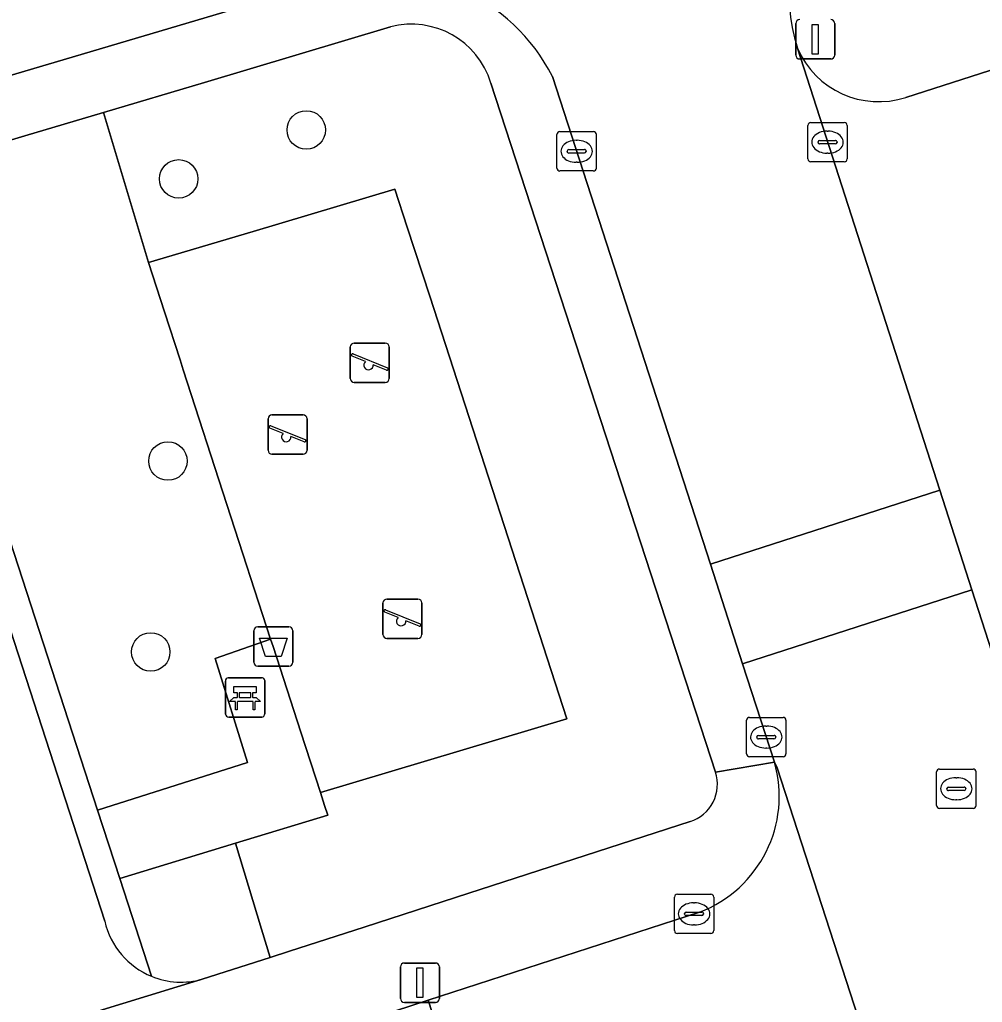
# Model space of a CAD drawing. Extents: x 159371 to 159986, y 382987 to 383597.
# Drawn here: x 159612.86 to 159637.33, y 383158.46 to 383183.44 of the extents above; entities that cross this region are included whole.
import ezdxf

# ---------------------------------------------------------------- set-up
doc = ezdxf.new("R2010")
doc.units = 0
for name, color, linetype in [('IMGEO_Afvalbak', 7, 'Continuous'), ('IMGEO_Bank', 7, 'Continuous'), ('IMGEO_Boom', 7, 'Continuous'), ('IMGEO_Groenvoorziening', 7, 'Continuous'), ('IMGEO_Kolk', 7, 'Continuous'), ('IMGEO_Lichtmast', 7, 'Continuous'), ('IMGEO_Parkeervlak_open', 7, 'Continuous'), ('IMGEO_Rijbaan_lokaal_open', 7, 'Continuous'), ('IMGEO_Rioolput', 7, 'Continuous'), ('IMGEO_Speelvoorziening', 7, 'Continuous'), ('IMGEO_Terreindeel_zand', 7, 'Continuous'), ('IMGEO_Voetpad_open', 7, 'Continuous')]:
    doc.layers.add(name, color=color, linetype=linetype)

msp = doc.modelspace()

# ---------------------------------------------------------------- linework, layer by layer
at = {"layer": 'IMGEO_Afvalbak'}
for p, q in [((159618.812, 383167.103), (159618.812, 383167.903)), ((159618.812, 383167.903), (159618.812, 383167.103)), ((159618.912, 383168.003), (159619.702, 383168.003)), ((159619.702, 383168.003), (159618.912, 383168.003)), ((159619.802, 383167.903), (159619.802, 383167.103)), ((159619.802, 383167.103), (159619.802, 383167.903)), ((159619.702, 383167.003), (159618.912, 383167.003)), ((159618.912, 383167.003), (159619.702, 383167.003))]:
    msp.add_line(p, q, dxfattribs=at)
msp.add_lwpolyline([(159618.955, 383167.717), (159619.659, 383167.717), (159619.51, 383167.247), (159619.104, 383167.247), (159618.955, 383167.717)], dxfattribs=at)
for centre, start, end in [((159618.912, 383167.903), 90, 180), ((159618.912, 383167.903), 90, 180), ((159619.702, 383167.903), 0, 90), ((159619.702, 383167.903), 360, 90), ((159618.912, 383167.103), 180, 270), ((159618.912, 383167.103), 180, 270), ((159619.702, 383167.103), 270, 0), ((159619.702, 383167.103), 270, 0)]:
    msp.add_arc(centre, 0.1, start, end, dxfattribs=at)
at = {"layer": 'IMGEO_Bank'}
for p, q in [((159618.088, 383165.785), (159618.088, 383166.626)), ((159618.088, 383166.626), (159618.088, 383165.785)), ((159618.163, 383166.71), (159619.004, 383166.71)), ((159619.004, 383166.71), (159618.163, 383166.71)), ((159619.088, 383166.635), (159619.088, 383165.794)), ((159619.088, 383165.794), (159619.088, 383166.635)), ((159618.397, 383166.216), (159618.397, 383166.322)), ((159618.441, 383166.322), (159618.441, 383166.216)), ((159618.729, 383166.328), (159618.447, 383166.328)), ((159618.735, 383166.216), (159618.735, 383166.322)), ((159618.779, 383166.322), (159618.779, 383166.216)), ((159618.785, 383166.108), (159618.392, 383166.108)), ((159618.447, 383166.21), (159618.729, 383166.21)), ((159619.013, 383165.71), (159618.172, 383165.71)), ((159618.172, 383165.71), (159619.013, 383165.71))]:
    msp.add_line(p, q, dxfattribs=at)
for points in [[(159618.391, 383166.328), (159618.305, 383166.328), (159618.305, 383166.489), (159618.868, 383166.489), (159618.868, 383166.328), (159618.785, 383166.328)], [(159618.335, 383166.108), (159618.193, 383166.108), (159618.305, 383166.21), (159618.391, 383166.21)], [(159618.385, 383166.101), (159618.385, 383165.894), (159618.342, 383165.894), (159618.342, 383166.101)], [(159618.785, 383166.21), (159618.868, 383166.21), (159618.98, 383166.108), (159618.841, 383166.108)], [(159618.835, 383166.101), (159618.835, 383165.894), (159618.791, 383165.894), (159618.791, 383166.101)]]:
    msp.add_lwpolyline(points, dxfattribs=at)
for centre, radius, start, end in [((159618.166, 383166.632), 0.0779, 92.4484, 184.2845), ((159618.166, 383166.632), 0.0779, 92.4484, 184.2845), ((159619.01, 383166.632), 0.0779, 2.4484, 94.2845), ((159619.01, 383166.632), 0.0779, 2.4484, 94.2845), ((159618.39, 383166.321), 0.00671, 2.8957, 87.1043), ((159618.447, 383166.321), 0.00671, 92.8957, 177.1043), ((159618.729, 383166.321), 0.00671, 2.8957, 87.1043), ((159618.786, 383166.321), 0.00671, 92.8957, 177.1043), ((159618.335, 383166.101), 0.00671, 2.8957, 87.1043), ((159618.392, 383166.101), 0.00671, 92.8957, 177.1043), ((159618.39, 383166.217), 0.00671, 272.8957, 357.1043), ((159618.447, 383166.217), 0.00671, 182.8957, 267.1043), ((159618.729, 383166.217), 0.00671, 272.8957, 357.1043), ((159618.786, 383166.217), 0.00671, 182.8957, 267.1043), ((159618.784, 383166.101), 0.00671, 2.8957, 87.1043), ((159618.841, 383166.101), 0.00671, 92.8957, 177.1043), ((159618.166, 383165.788), 0.0779, 182.4484, 274.2845), ((159618.166, 383165.788), 0.0779, 182.4484, 274.2845), ((159619.01, 383165.788), 0.0779, 272.4484, 4.2845), ((159619.01, 383165.788), 0.0779, 272.4484, 4.2845)]:
    msp.add_arc(centre, radius, start, end, dxfattribs=at)
at = {"layer": 'IMGEO_Boom'}
for centre in [(159620.144, 383180.633), (159616.901, 383179.39), (159616.627, 383172.217), (159616.19, 383167.365)]:
    msp.add_circle(centre, 0.489, dxfattribs=at)
at = {"layer": 'IMGEO_Groenvoorziening'}
for points in [[(159622.287, 383183.254), (159617.557, 383181.843), (159614.985, 383181.076), (159616.132, 383177.26), (159618.792, 383178.054), (159622.399, 383179.13), (159622.712, 383178.165), (159623.283, 383176.408), (159626.771, 383165.661), (159620.505, 383163.791), (159620.611, 383163.464), (159620.69, 383163.22), (159618.341, 383162.503), (159619.008, 383160.322), (159619.228, 383159.6), (159619.719, 383159.759), (159621.615, 383160.371), (159624.274, 383161.231), (159629.905, 383163.051)], [(159630.549, 383164.31), (159624.841, 383181.826)], [(159617.016, 383174.538), (159616.935, 383174.787), (159616.539, 383176.008), (159616.132, 383177.26), (159614.985, 383181.076), (159612.992, 383180.481), (159611.659, 383180.083), (159610.034, 383179.598)], [(159609.638, 383179.318), (159614.836, 383163.347), (159618.648, 383164.551), (159617.83, 383167.202), (159619.239, 383167.69), (159617.016, 383174.538)], [(159618.341, 383162.503), (159615.403, 383161.606), (159616.212, 383159.121)], [(159617.501, 383159.044), (159619.228, 383159.6), (159619.008, 383160.322), (159618.341, 383162.503)]]:
    msp.add_lwpolyline(points, dxfattribs=at)
for centre, radius, start, end in [((159622.816, 383181.203), 2.118, 17.1027, 104.4761), ((159629.598, 383164.002), 0.999, 287.8706, 17.9483), ((159616.969, 383160.973), 2.001, 247.7544, 285.4084)]:
    msp.add_arc(centre, radius, start, end, dxfattribs=at)
at = {"layer": 'IMGEO_Kolk'}
for p, q in [((159632.972, 383180.822), (159633.824, 383180.822)), ((159626.593, 383180.59), (159627.445, 383180.59)), ((159632.897, 383179.896), (159632.897, 383180.748)), ((159633.385, 383180.602), (159633.41, 383180.602)), ((159633.898, 383180.748), (159633.898, 383179.896)), ((159626.518, 383179.664), (159626.518, 383180.516)), ((159627.006, 383180.37), (159627.031, 383180.37)), ((159627.519, 383180.516), (159627.519, 383179.664)), ((159633.156, 383180.316), (159633.156, 383180.328)), ((159633.199, 383180.365), (159633.597, 383180.365)), ((159633.64, 383180.328), (159633.64, 383180.316)), ((159626.777, 383180.084), (159626.777, 383180.096)), ((159627.215, 383180.047), (159626.817, 383180.047)), ((159626.82, 383180.133), (159627.218, 383180.133)), ((159627.261, 383180.096), (159627.261, 383180.084)), ((159633.594, 383180.279), (159633.196, 383180.279)), ((159633.408, 383180.042), (159633.383, 383180.042)), ((159627.029, 383179.81), (159627.004, 383179.81)), ((159633.824, 383179.822), (159632.972, 383179.822)), ((159627.445, 383179.59), (159626.593, 383179.59)), ((159631.34, 383164.776), (159631.34, 383165.628)), ((159631.415, 383165.702), (159632.267, 383165.702)), ((159632.341, 383165.628), (159632.341, 383164.776)), ((159631.828, 383165.482), (159631.853, 383165.482)), ((159631.599, 383165.196), (159631.599, 383165.208)), ((159632.037, 383165.159), (159631.639, 383165.159)), ((159631.642, 383165.245), (159632.04, 383165.245)), ((159632.083, 383165.208), (159632.083, 383165.196)), ((159631.851, 383164.922), (159631.826, 383164.922)), ((159632.267, 383164.702), (159631.415, 383164.702)), ((159629.504, 383160.281), (159629.504, 383161.133)), ((159629.579, 383161.207), (159630.431, 383161.207)), ((159630.505, 383161.133), (159630.505, 383160.281)), ((159629.992, 383160.987), (159630.017, 383160.987)), ((159629.763, 383160.701), (159629.763, 383160.713)), ((159630.201, 383160.664), (159629.803, 383160.664)), ((159629.806, 383160.75), (159630.204, 383160.75)), ((159630.247, 383160.713), (159630.247, 383160.701)), ((159630.015, 383160.427), (159629.99, 383160.427)), ((159630.431, 383160.207), (159629.579, 383160.207))]:
    msp.add_line(p, q, dxfattribs=at)
for points in [[(159632.972, 383180.822), (159633.824, 383180.822)], [(159626.593, 383180.59), (159627.445, 383180.59)], [(159632.897, 383179.896), (159632.897, 383180.748)], [(159633.898, 383180.748), (159633.898, 383179.896)], [(159626.518, 383179.664), (159626.518, 383180.516)], [(159627.519, 383180.516), (159627.519, 383179.664)], [(159633.824, 383179.822), (159632.972, 383179.822)], [(159627.445, 383179.59), (159626.593, 383179.59)], [(159631.34, 383164.776), (159631.34, 383165.628)], [(159631.415, 383165.702), (159632.267, 383165.702)], [(159632.341, 383165.628), (159632.341, 383164.776)], [(159632.267, 383164.702), (159631.415, 383164.702)], [(159629.504, 383160.281), (159629.504, 383161.133)], [(159629.579, 383161.207), (159630.431, 383161.207)], [(159630.505, 383161.133), (159630.505, 383160.281)], [(159630.431, 383160.207), (159629.579, 383160.207)]]:
    msp.add_lwpolyline(points, dxfattribs=at)
for centre, radius, start, end in [((159632.974, 383180.746), 0.0765, 91.552, 178.448), ((159632.974, 383180.746), 0.0765, 91.552, 178.448), ((159633.822, 383180.746), 0.0765, 1.552, 88.448), ((159633.822, 383180.746), 0.0765, 1.552, 88.448), ((159626.595, 383180.514), 0.0765, 91.552, 178.448), ((159626.595, 383180.514), 0.0765, 91.552, 178.448), ((159627.443, 383180.514), 0.0765, 1.552, 88.448), ((159627.443, 383180.514), 0.0765, 1.552, 88.448), ((159633.196, 383180.325), 0.0403, 85.8775, 175.7526), ((159633.193, 383180.315), 0.0366, 178.938, 274.7102), ((159633.597, 383180.322), 0.043, 264.8664, 352.4533), ((159633.601, 383180.327), 0.0386, 1.7309, 96.639), ((159626.817, 383180.093), 0.0403, 85.8775, 175.7526), ((159626.814, 383180.083), 0.0366, 178.938, 274.7102), ((159627.218, 383180.09), 0.043, 264.8664, 352.4533), ((159627.222, 383180.095), 0.0386, 1.7309, 96.639), ((159632.974, 383179.898), 0.0765, 181.552, 268.448), ((159632.974, 383179.898), 0.0765, 181.552, 268.448), ((159633.822, 383179.898), 0.0765, 271.552, 358.448), ((159633.822, 383179.898), 0.0765, 271.552, 358.448), ((159626.595, 383179.666), 0.0765, 181.552, 268.448), ((159626.595, 383179.666), 0.0765, 181.552, 268.448), ((159627.443, 383179.666), 0.0765, 271.552, 358.448), ((159627.443, 383179.666), 0.0765, 271.552, 358.448), ((159631.417, 383165.626), 0.0765, 91.552, 178.448), ((159631.417, 383165.626), 0.0765, 91.552, 178.448), ((159632.265, 383165.626), 0.0765, 1.552, 88.448), ((159632.265, 383165.626), 0.0765, 1.552, 88.448), ((159631.639, 383165.205), 0.0403, 85.8775, 175.7526), ((159631.636, 383165.195), 0.0366, 178.938, 274.7102), ((159632.04, 383165.202), 0.043, 264.8664, 352.4533), ((159632.044, 383165.207), 0.0386, 1.7309, 96.639), ((159631.417, 383164.778), 0.0765, 181.552, 268.448), ((159631.417, 383164.778), 0.0765, 181.552, 268.448), ((159632.265, 383164.778), 0.0765, 271.552, 358.448), ((159632.265, 383164.778), 0.0765, 271.552, 358.448), ((159629.581, 383161.131), 0.0765, 91.552, 178.448), ((159629.581, 383161.131), 0.0765, 91.552, 178.448), ((159630.429, 383161.131), 0.0765, 1.552, 88.448), ((159630.429, 383161.131), 0.0765, 1.552, 88.448), ((159629.803, 383160.71), 0.0403, 85.8775, 175.7526), ((159629.8, 383160.7), 0.0366, 178.938, 274.7102), ((159630.204, 383160.707), 0.043, 264.8664, 352.4533), ((159630.208, 383160.712), 0.0386, 1.7309, 96.639), ((159629.581, 383160.283), 0.0765, 181.552, 268.448), ((159629.581, 383160.283), 0.0765, 181.552, 268.448), ((159630.429, 383160.283), 0.0765, 271.552, 358.448), ((159630.429, 383160.283), 0.0765, 271.552, 358.448)]:
    msp.add_arc(centre, radius, start, end, dxfattribs=at)
for centre, major_axis, ratio, start_param, end_param in [((159633.384, 383180.322), (-0.387, 0.002), 0.722429, 4.712389, 7.853982), ((159633.409, 383180.322), (-0.39, 0.002), 0.717154, 1.570796, 4.712389), ((159627.005, 383180.09), (-0.387, 0.002), 0.722429, 4.712389, 7.853982), ((159627.03, 383180.09), (-0.39, 0.002), 0.717154, 1.570796, 4.712389), ((159631.827, 383165.202), (-0.387, 0.002), 0.722429, 4.712389, 7.853982), ((159631.852, 383165.202), (-0.39, 0.002), 0.717154, 1.570796, 4.712389), ((159629.991, 383160.707), (-0.387, 0.002), 0.722429, 4.712389, 7.853982), ((159630.016, 383160.707), (-0.39, 0.002), 0.717154, 1.570796, 4.712389)]:
    msp.add_ellipse(centre, major_axis=major_axis, ratio=ratio, start_param=start_param, end_param=end_param, dxfattribs=at)
at = {"layer": 'IMGEO_Lichtmast'}
for p, q in [((159632.59, 383182.537), (159632.59, 383183.337)), ((159632.59, 383183.337), (159632.59, 383182.537)), ((159633.58, 383183.337), (159633.58, 383182.537)), ((159633.58, 383182.537), (159633.58, 383183.337)), ((159633.48, 383182.437), (159632.69, 383182.437)), ((159632.69, 383182.437), (159633.48, 383182.437)), ((159622.539, 383158.558), (159622.539, 383159.358)), ((159622.539, 383159.358), (159622.539, 383158.558)), ((159622.639, 383159.458), (159623.429, 383159.458)), ((159623.429, 383159.458), (159622.639, 383159.458)), ((159623.529, 383159.358), (159623.529, 383158.558)), ((159623.529, 383158.558), (159623.529, 383159.358)), ((159623.429, 383158.458), (159622.639, 383158.458)), ((159622.639, 383158.458), (159623.429, 383158.458))]:
    msp.add_line(p, q, dxfattribs=at)
for points in [[(159633.01, 383183.312), (159633.16, 383183.312), (159633.16, 383182.562), (159633.01, 383182.562), (159633.01, 383183.312)], [(159622.959, 383159.333), (159623.109, 383159.333), (159623.109, 383158.583), (159622.959, 383158.583), (159622.959, 383159.333)]]:
    msp.add_lwpolyline(points, dxfattribs=at)
for centre, start, end in [((159632.69, 383183.337), 90, 180), ((159632.69, 383183.337), 90, 180), ((159633.48, 383183.337), 0, 90), ((159633.48, 383183.337), 360, 90), ((159632.69, 383182.537), 180, 270), ((159632.69, 383182.537), 180, 270), ((159633.48, 383182.537), 270, 0), ((159633.48, 383182.537), 270, 0), ((159622.639, 383159.358), 90, 180), ((159622.639, 383159.358), 90, 180), ((159623.429, 383159.358), 0, 90), ((159623.429, 383159.358), 360, 90), ((159622.639, 383158.558), 180, 270), ((159622.639, 383158.558), 180, 270), ((159623.429, 383158.558), 270, 0), ((159623.429, 383158.558), 270, 0)]:
    msp.add_arc(centre, 0.1, start, end, dxfattribs=at)
at = {"layer": 'IMGEO_Parkeervlak_open'}
for points in [[(159632.631, 383182.71), (159636.253, 383171.476), (159637.07, 383168.944), (159648.013, 383135.014)], [(159649.5, 383137.722), (159652.102, 383138.561), (159637.995, 383182.3), (159635.392, 383181.461)]]:
    msp.add_lwpolyline(points, dxfattribs=at)
msp.add_arc((159634.699, 383183.605), 2.253, 203.3965, 287.9221, dxfattribs=at)
at = {"layer": 'IMGEO_Rijbaan_lokaal_open'}
for points in [[(159611.153, 383181.583), (159620.887, 383184.47), (159635.985, 383188.903), (159636.136, 383188.93)], [(159626.403, 383181.993), (159630.419, 383169.595), (159636.253, 383171.476), (159632.631, 383182.71)], [(159648.013, 383135.014), (159637.07, 383168.944), (159631.239, 383167.064), (159632.049, 383164.565), (159632.113, 383164.417), (159635.526, 383153.919), (159645.878, 383122.127), (159649.677, 383110.258), (159650.784, 383107.038), (159651.919, 383103.426)], [(159635.526, 383153.919), (159632.113, 383164.417), (159632.049, 383164.565)], [(159630.143, 383160.751), (159623.242, 383158.511), (159624.919, 383153.341), (159631.87, 383155.597)]]:
    msp.add_lwpolyline(points, dxfattribs=at)
for points in [[(159630.419, 383169.595), (159631.239, 383167.064), (159637.07, 383168.944), (159636.253, 383171.476)], [(159623.242, 383158.511), (159620.674, 383157.677), (159622.351, 383152.508), (159624.919, 383153.341)]]:
    msp.add_lwpolyline(points, close=True, dxfattribs=at)
for centre, radius, start, end in [((159637.496, 383184.183), 5.083, 148.5632, 196.8449), ((159622.101, 383179.793), 4.832, 27.0867, 104.5477), ((159629.015, 383163.698), 3.155, 290.9444, 15.9495)]:
    msp.add_arc(centre, radius, start, end, dxfattribs=at)
at = {"layer": 'IMGEO_Rioolput'}
for p, q in [((159636.171, 383163.462), (159636.171, 383164.314)), ((159636.246, 383164.388), (159637.098, 383164.388)), ((159637.172, 383164.314), (159637.172, 383163.462)), ((159636.659, 383164.168), (159636.684, 383164.168)), ((159636.43, 383163.882), (159636.43, 383163.894)), ((159636.868, 383163.845), (159636.47, 383163.845)), ((159636.473, 383163.931), (159636.871, 383163.931)), ((159636.914, 383163.894), (159636.914, 383163.882)), ((159636.682, 383163.608), (159636.657, 383163.608)), ((159637.098, 383163.388), (159636.246, 383163.388))]:
    msp.add_line(p, q, dxfattribs=at)
for points in [[(159636.171, 383163.462), (159636.171, 383164.314)], [(159636.246, 383164.388), (159637.098, 383164.388)], [(159637.172, 383164.314), (159637.172, 383163.462)], [(159637.098, 383163.388), (159636.246, 383163.388)]]:
    msp.add_lwpolyline(points, dxfattribs=at)
for centre, radius, start, end in [((159636.248, 383164.312), 0.0765, 91.552, 178.448), ((159636.248, 383164.312), 0.0765, 91.552, 178.448), ((159637.096, 383164.312), 0.0765, 1.552, 88.448), ((159637.096, 383164.312), 0.0765, 1.552, 88.448), ((159636.47, 383163.891), 0.0403, 85.8775, 175.7526), ((159636.467, 383163.881), 0.0366, 178.938, 274.7102), ((159636.871, 383163.888), 0.043, 264.8664, 352.4533), ((159636.875, 383163.893), 0.0386, 1.7309, 96.639), ((159636.248, 383163.464), 0.0765, 181.552, 268.448), ((159636.248, 383163.464), 0.0765, 181.552, 268.448), ((159637.096, 383163.464), 0.0765, 271.552, 358.448), ((159637.096, 383163.464), 0.0765, 271.552, 358.448)]:
    msp.add_arc(centre, radius, start, end, dxfattribs=at)
for centre, major_axis, ratio, start_param, end_param in [((159636.658, 383163.888), (-0.387, 0.002), 0.722429, 4.712389, 7.853982), ((159636.683, 383163.888), (-0.39, 0.002), 0.717154, 1.570796, 4.712389)]:
    msp.add_ellipse(centre, major_axis=major_axis, ratio=ratio, start_param=start_param, end_param=end_param, dxfattribs=at)
at = {"layer": 'IMGEO_Speelvoorziening'}
for p, q in [((159621.264, 383174.317), (159621.264, 383175.117)), ((159621.264, 383175.117), (159621.264, 383174.317)), ((159621.364, 383175.217), (159622.154, 383175.217)), ((159622.154, 383175.217), (159621.364, 383175.217)), ((159622.254, 383175.117), (159622.254, 383174.317)), ((159622.254, 383174.317), (159622.254, 383175.117)), ((159621.647, 383174.745), (159621.308, 383174.882)), ((159621.333, 383174.942), (159622.209, 383174.589)), ((159622.185, 383174.529), (159621.845, 383174.666)), ((159622.154, 383174.217), (159621.364, 383174.217)), ((159621.364, 383174.217), (159622.154, 383174.217)), ((159619.173, 383172.491), (159619.173, 383173.291)), ((159619.173, 383173.291), (159619.173, 383172.491)), ((159619.273, 383173.391), (159620.063, 383173.391)), ((159620.063, 383173.391), (159619.273, 383173.391)), ((159620.163, 383173.291), (159620.163, 383172.491)), ((159620.163, 383172.491), (159620.163, 383173.291)), ((159619.556, 383172.919), (159619.217, 383173.056)), ((159619.242, 383173.116), (159620.118, 383172.763)), ((159620.094, 383172.703), (159619.754, 383172.84)), ((159620.063, 383172.391), (159619.273, 383172.391)), ((159619.273, 383172.391), (159620.063, 383172.391)), ((159622.094, 383167.81), (159622.094, 383168.61)), ((159622.094, 383168.61), (159622.094, 383167.81)), ((159622.194, 383168.71), (159622.984, 383168.71)), ((159622.984, 383168.71), (159622.194, 383168.71)), ((159623.084, 383168.61), (159623.084, 383167.81)), ((159623.084, 383167.81), (159623.084, 383168.61)), ((159622.477, 383168.238), (159622.138, 383168.375)), ((159622.163, 383168.435), (159623.039, 383168.082)), ((159623.015, 383168.022), (159622.675, 383168.159)), ((159622.984, 383167.71), (159622.194, 383167.71)), ((159622.194, 383167.71), (159622.984, 383167.71))]:
    msp.add_line(p, q, dxfattribs=at)
for centre, radius, start, end in [((159621.364, 383175.117), 0.1, 90, 180), ((159621.364, 383175.117), 0.1, 90, 180), ((159622.154, 383175.117), 0.1, 0, 90), ((159622.154, 383175.117), 0.1, 360, 90), ((159621.321, 383174.912), 0.0327, 68.078, 248.078), ((159621.726, 383174.655), 0.12, 130.9928, 5.1632), ((159622.197, 383174.559), 0.0327, 248.078, 68.078), ((159621.364, 383174.317), 0.1, 180, 270), ((159621.364, 383174.317), 0.1, 180, 270), ((159622.154, 383174.317), 0.1, 270, 0), ((159622.154, 383174.317), 0.1, 270, 0), ((159619.273, 383173.291), 0.1, 90, 180), ((159619.273, 383173.291), 0.1, 90, 180), ((159620.063, 383173.291), 0.1, 0, 90), ((159620.063, 383173.291), 0.1, 360, 90), ((159619.23, 383173.086), 0.0327, 68.078, 248.078), ((159619.635, 383172.829), 0.12, 130.9928, 5.1632), ((159620.106, 383172.733), 0.0327, 248.078, 68.078), ((159619.273, 383172.491), 0.1, 180, 270), ((159619.273, 383172.491), 0.1, 180, 270), ((159620.063, 383172.491), 0.1, 270, 0), ((159620.063, 383172.491), 0.1, 270, 0), ((159622.194, 383168.61), 0.1, 90, 180), ((159622.194, 383168.61), 0.1, 90, 180), ((159622.984, 383168.61), 0.1, 0, 90), ((159622.984, 383168.61), 0.1, 360, 90), ((159622.151, 383168.405), 0.0327, 68.078, 248.078), ((159622.556, 383168.148), 0.12, 130.9928, 5.1632), ((159623.027, 383168.052), 0.0327, 248.078, 68.078), ((159622.194, 383167.81), 0.1, 180, 270), ((159622.194, 383167.81), 0.1, 180, 270), ((159622.984, 383167.81), 0.1, 270, 0), ((159622.984, 383167.81), 0.1, 270, 0)]:
    msp.add_arc(centre, radius, start, end, dxfattribs=at)
at = {"layer": 'IMGEO_Terreindeel_zand'}
msp.add_lwpolyline([(159616.539, 383176.008), (159616.935, 383174.787), (159617.016, 383174.538), (159619.239, 383167.69), (159619.301, 383167.5), (159620.007, 383165.324), (159620.505, 383163.791), (159626.771, 383165.661), (159623.283, 383176.408), (159622.712, 383178.165), (159622.399, 383179.13), (159618.792, 383178.054), (159616.132, 383177.26)], close=True, dxfattribs=at)
at = {"layer": 'IMGEO_Voetpad_open'}
for points in [[(159594.442, 383213.217), (159595.914, 383209.856), (159597.617, 383204.596), (159599.287, 383199.441), (159600.938, 383194.343), (159602.595, 383189.226), (159604.282, 383184.014), (159605.945, 383178.879), (159607.603, 383173.761), (159609.269, 383168.616), (159610.997, 383163.278), (159612.832, 383157.613), (159617.501, 383159.044)], [(159620.887, 383184.47), (159611.153, 383181.583)], [(159610.034, 383179.598), (159611.659, 383180.083), (159612.992, 383180.481), (159614.985, 383181.076), (159617.557, 383181.843), (159622.287, 383183.254)], [(159635.392, 383181.461), (159637.995, 383182.3), (159652.102, 383138.561), (159649.5, 383137.722)], [(159624.841, 383181.826), (159630.549, 383164.31), (159632.049, 383164.565), (159631.239, 383167.064), (159630.419, 383169.595), (159626.403, 383181.993)], [(159616.212, 383159.121), (159615.403, 383161.606), (159614.836, 383163.347), (159609.638, 383179.318)], [(159615.021, 383160.519), (159609.411, 383177.8)], [(159609.411, 383177.8), (159615.021, 383160.519)], [(159632.049, 383164.565), (159630.549, 383164.31)], [(159629.905, 383163.051), (159624.274, 383161.231), (159621.615, 383160.371), (159619.719, 383159.759), (159619.228, 383159.6), (159617.501, 383159.044), (159612.832, 383157.613), (159610.08, 383156.722), (159607.215, 383155.794), (159605.399, 383161.403), (159602.64, 383160.51), (159588.363, 383155.773), (159586.028, 383154.998), (159584.604, 383154.526), (159586.423, 383148.888), (159581.227, 383147.212), (159576.085, 383145.553), (159570.933, 383143.892), (159565.791, 383142.233), (159560.48, 383140.52), (159558.768, 383140.208)], [(159613.632, 383155.391), (159620.674, 383157.677), (159623.242, 383158.511), (159630.143, 383160.751)]]:
    msp.add_lwpolyline(points, dxfattribs=at)
msp.add_lwpolyline([(159620.007, 383165.324), (159619.301, 383167.5), (159619.239, 383167.69), (159617.83, 383167.202), (159618.648, 383164.551), (159614.836, 383163.347), (159615.403, 383161.606), (159618.341, 383162.503), (159620.69, 383163.22), (159620.611, 383163.464), (159620.505, 383163.791)], close=True, dxfattribs=at)
for centre, radius, start, end in [((159637.496, 383184.183), 5.083, 148.5632, 196.8449), ((159622.101, 383179.793), 4.832, 27.0867, 104.5477), ((159622.816, 383181.203), 2.118, 17.1027, 104.4761), ((159634.699, 383183.605), 2.253, 203.3965, 287.9221), ((159629.015, 383163.698), 3.155, 290.9444, 15.9495), ((159629.598, 383164.002), 0.999, 287.8706, 17.9483), ((159616.97, 383160.973), 2.002, 193.122, 247.7354), ((159616.97, 383160.973), 2.002, 193.122, 247.7354), ((159616.969, 383160.973), 2.001, 247.7544, 285.4084)]:
    msp.add_arc(centre, radius, start, end, dxfattribs=at)

doc.saveas('drawing.dxf')
